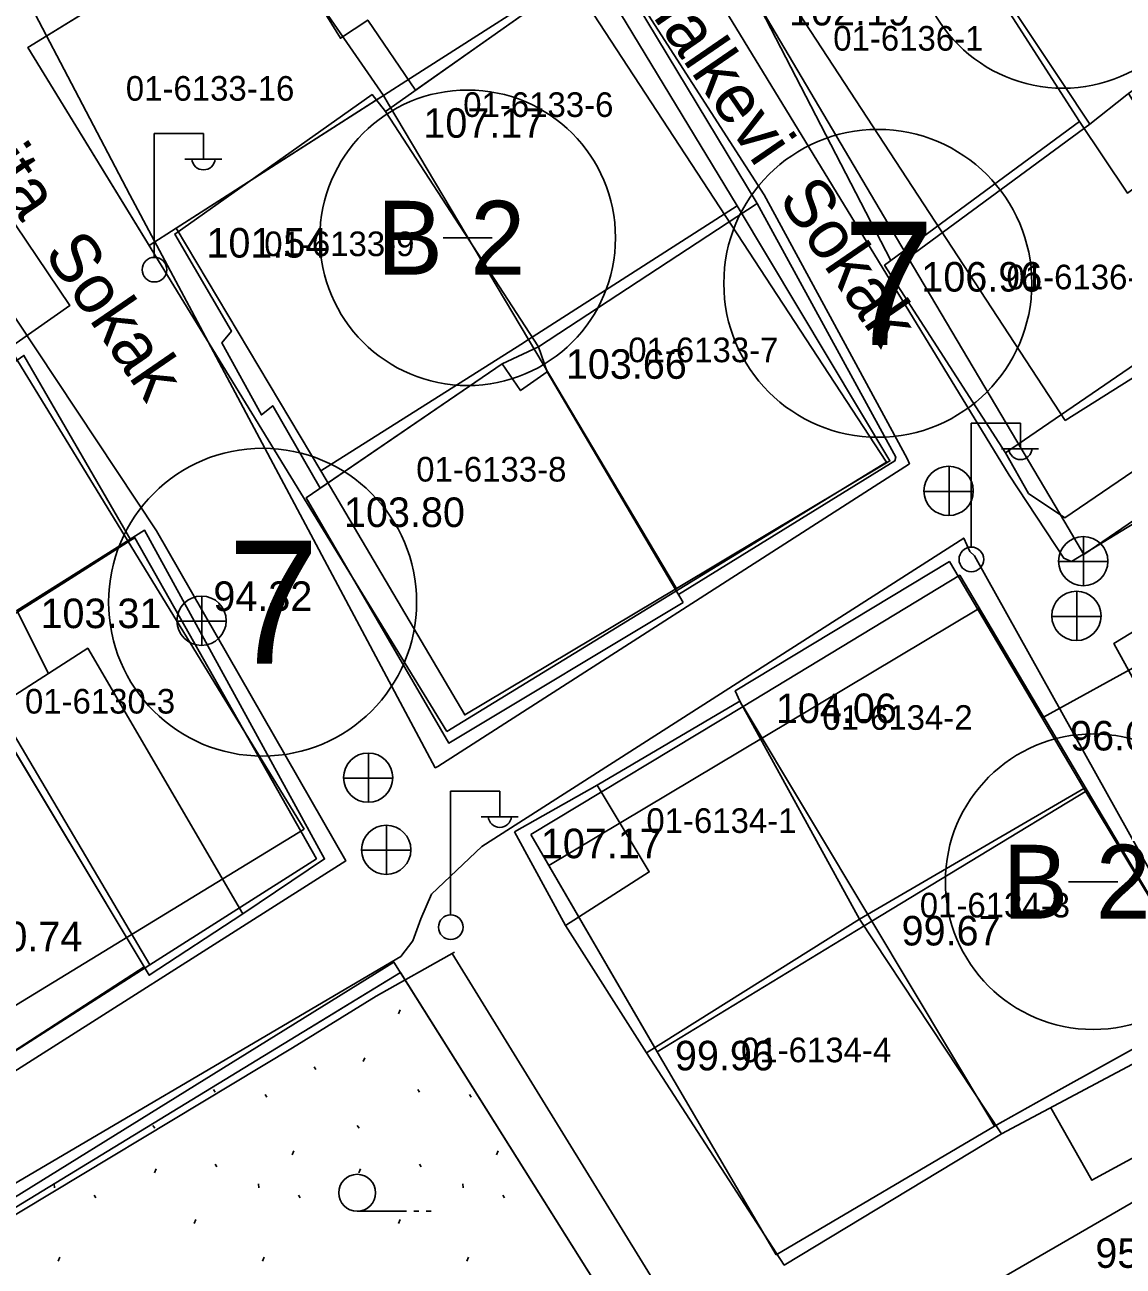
# Model space of a CAD drawing. Extents: x 412225 to 413380, y 4456471 to 4457189.
# Drawn here: x 412818.9 to 412863.5, y 4456848.6 to 4456899 of the extents above; entities that cross this region are included whole.
import ezdxf

# ---------------------------------------------------------------- set-up
doc = ezdxf.new("R2010")
doc.units = 0
for name, color, linetype in [('0_HALİHAZIR', 7, 'Continuous'), ('0_KADASTRO', 7, 'Continuous'), ('Level 27', 7, 'Continuous'), ('Level 28', 7, 'Continuous'), ('Level 32', 7, 'Continuous'), ('Level 41', 7, 'Continuous'), ('Level 58', 7, 'Continuous'), ('Level 62', 7, 'Continuous')]:
    doc.layers.add(name, color=color, linetype=linetype)

msp = doc.modelspace()

# ---------------------------------------------------------------- linework, layer by layer
at = {"layer": '0_HALİHAZIR'}
for p, q in [((412824.2, 4456889.549), (412824.2, 4456894.549)), ((412824.2, 4456894.549), (412826.2, 4456894.549)), ((412826.2, 4456893.549), (412826.2, 4456894.549)), ((412825.44, 4456893.509), (412826.94, 4456893.509)), ((412857.354, 4456877.785), (412857.354, 4456882.785)), ((412857.354, 4456882.785), (412859.354, 4456882.785)), ((412859.354, 4456881.785), (412859.354, 4456882.785)), ((412858.594, 4456881.745), (412860.094, 4456881.745)), ((412856.457, 4456879.032), (412856.457, 4456881.032)), ((412855.437, 4456880.022), (412857.437, 4456880.022)), ((412861.922, 4456876.18), (412861.922, 4456878.18)), ((412860.902, 4456877.17), (412862.902, 4456877.17)), ((412861.643, 4456873.958), (412861.643, 4456875.958)), ((412826.137, 4456873.762), (412826.137, 4456875.762)), ((412860.623, 4456874.948), (412862.623, 4456874.948)), ((412825.117, 4456874.752), (412827.117, 4456874.752)), ((412832.898, 4456867.389), (412832.898, 4456869.389)), ((412831.878, 4456868.379), (412833.878, 4456868.379)), ((412836.226, 4456862.85), (412836.226, 4456867.85)), ((412836.226, 4456867.85), (412838.226, 4456867.85)), ((412838.226, 4456866.85), (412838.226, 4456867.85)), ((412837.466, 4456866.81), (412838.966, 4456866.81)), ((412833.632, 4456864.459), (412833.632, 4456866.459)), ((412832.612, 4456865.449), (412834.612, 4456865.449)), ((412832.437, 4456850.792), (412834.437, 4456850.792)), ((412834.737, 4456850.792), (412834.937, 4456850.792)), ((412835.237, 4456850.792), (412835.437, 4456850.792))]:
    msp.add_line(p, q, dxfattribs=at)
for points in [[(412823.213, 4456892.066), (412819.067, 4456899.964), (412818.744, 4456900.873), (412818.323, 4456903.869), (412817.69, 4456905.096), (412835.59, 4456915.903), (412852.992, 4456925.215), (412855.112, 4456925.764), (412856.474, 4456925.96), (412857.205, 4456925.949), (412857.666, 4456925.807), (412870.359, 4456910.615), (412883.799, 4456894.69), (412884.002, 4456894.467), (412884.75, 4456893.093), (412884.392, 4456892.416), (412879.044, 4456887.937), (412861.431, 4456877.179), (412861.112, 4456877.315), (412858.905, 4456880.685), (412846.432, 4456901.126), (412839.152, 4456912.149)], [(412836.684, 4456911.146), (412848.958, 4456892.067), (412854.758, 4456881.351), (412854.85, 4456881.144), (412835.71, 4456868.855), (412835.606, 4456868.798), (412823.213, 4456892.066)], [(412814.56, 4456893.084), (412824.29, 4456878.426), (412831.975, 4456865.016), (412816.343, 4456855.087)], [(412896.448, 4456870.336), (412876.467, 4456858.097), (412874.658, 4456857.546), (412873.491, 4456857.697), (412871.877, 4456858.7), (412870.968, 4456859.601), (412863.151, 4456873.851), (412885.924, 4456887.705), (412887.808, 4456888.557), (412889.012, 4456888.739), (412889.873, 4456888.742), (412891.01, 4456888.176), (412902.011, 4456873.982), (412905.565, 4456866.75), (412912.036, 4456850.59), (412919.84, 4456832.242), (412928.412, 4456812.381), (412929.468, 4456808.187)], [(412851.225, 4456843.817), (412869.948, 4456854.651), (412869.966, 4456855.016), (412857.498, 4456877.403), (412857.304, 4456877.584), (412857.055, 4456878.123), (412837.501, 4456865.608), (412835.46, 4456863.664), (412835.027, 4456862.666), (412834.7, 4456861.776), (412834.213, 4456861.137), (412815.238, 4456849.984)], [(412813.209, 4456867.962), (412817.622, 4456870.988), (412823.793, 4456860.718), (412817.248, 4456856.48), (412816.622, 4456857.438), (412813.16, 4456863.699)], [(412816.363, 4456849.337), (412829.811, 4456857.428), (412833.204, 4456859.531), (412836.389, 4456861.307)], [(412836.292, 4456861.253), (412849.761, 4456839.376), (412851.74, 4456836.101)], [(412867.322, 4456858.59), (412868.729, 4456855.577), (412862.257, 4456852.049), (412860.584, 4456854.995)]]:
    msp.add_lwpolyline(points, dxfattribs=at)
for points in [[(412834.806, 4456896.313), (412832.867, 4456899.159), (412831.754, 4456898.421), (412829.932, 4456901.393), (412831.107, 4456902.169), (412829.686, 4456904.257), (412837.232, 4456909.346), (412842.231, 4456901.554)], [(412848.618, 4456900.011), (412855.275, 4456905.132), (412861.748, 4456895.044), (412854.099, 4456889.393)], [(412842.59, 4456901.808), (412848.666, 4456891.716), (412839.796, 4456885.897), (412833.584, 4456895.45)], [(412830.938, 4456880.15), (412829.013, 4456883.5), (412828.552, 4456883.126), (412826.939, 4456886.059), (412827.334, 4456886.526), (412825.034, 4456890.466), (412833.041, 4456896.131), (412833.584, 4456895.45), (412839.796, 4456885.897), (412838.318, 4456885.207)], [(412861.748, 4456895.044), (412863.704, 4456892.127), (412865.23, 4456893.281), (412868.537, 4456888.289), (412858.748, 4456881.592), (412853.844, 4456889.204)], [(412859.686, 4456879.929), (412861.16, 4456878.948), (412870.375, 4456885.226), (412868.537, 4456888.289), (412865.23, 4456893.281), (412863.704, 4456892.127), (412861.748, 4456895.044), (412853.844, 4456889.204), (412858.748, 4456881.592)], [(412845.473, 4456875.838), (412854.254, 4456881.258), (412854.302, 4456881.417), (412848.666, 4456891.716), (412839.796, 4456885.897), (412840.145, 4456884.877)], [(412845.671, 4456875.504), (412836.151, 4456869.804), (412830.372, 4456879.762), (412838.318, 4456885.207), (412839.071, 4456884.116), (412840.145, 4456884.877)], [(412827.793, 4456862.862), (412831.114, 4456865.097), (412823.801, 4456878.451), (412818.622, 4456875.187), (412819.913, 4456872.629), (412817.548, 4456871.111), (412824, 4456860.374), (412827.793, 4456862.862)], [(412847.966, 4456871.508), (412847.784, 4456871.919), (412856.473, 4456877.17), (412861.923, 4456867.958), (412852.829, 4456862.654)], [(412817.548, 4456871.111), (412821.505, 4456873.651), (412827.793, 4456862.862), (412824, 4456860.374)], [(412838.822, 4456866.196), (412842.175, 4456868.098), (412847.966, 4456871.508), (412852.829, 4456862.654), (412844.183, 4456857.23), (412840.895, 4456862.389)], [(412847.966, 4456871.508), (412852.829, 4456862.654), (412844.183, 4456857.23), (412840.895, 4456862.389), (412844.292, 4456864.571), (412842.175, 4456868.098)], [(412858.594, 4456853.933), (412867.511, 4456858.691), (412861.923, 4456867.958), (412852.829, 4456862.654), (412858.594, 4456853.933)], [(412858.594, 4456853.933), (412852.829, 4456862.654), (412844.183, 4456857.23), (412849.772, 4456848.607)]]:
    msp.add_lwpolyline(points, close=True, dxfattribs=at)
for centre, radius in [((412824.21, 4456889.024), 0.5), ((412856.442, 4456880.04), 1), ((412861.906, 4456877.188), 1), ((412857.364, 4456877.26), 0.5), ((412861.628, 4456874.966), 1), ((412826.122, 4456874.77), 1), ((412832.883, 4456868.398), 1), ((412833.617, 4456865.467), 1), ((412836.236, 4456862.326), 0.5), ((412832.437, 4456851.542), 0.75)]:
    msp.add_circle(centre, radius, dxfattribs=at)
for centre in [(412826.2, 4456893.552), (412859.354, 4456881.788), (412838.226, 4456866.854)]:
    msp.add_arc(centre, 0.474, 184.8384, 355.1464, dxfattribs=at)
at = {"layer": '0_KADASTRO'}
for points in [[(412855.539, 4456904.911), (412862.961, 4456910.41), (412866.476, 4456905.547), (412869.991, 4456900.685), (412863.742, 4456896.177), (412863.679, 4456896.127), (412862.172, 4456894.932), (412861.046, 4456896.627)], [(412828.252, 4456903.706), (412836.817, 4456908.987), (412841.889, 4456901.466), (412834.607, 4456896.8), (412833.508, 4456896.096)], [(412848.694, 4456899.839), (412855.539, 4456904.911), (412861.046, 4456896.627), (412862.172, 4456894.932), (412854.803, 4456889.51), (412854.718, 4456889.653)], [(412833.508, 4456896.096), (412834.607, 4456896.8), (412841.889, 4456901.466), (412847.859, 4456891.617), (412839.393, 4456886.187), (412833.713, 4456895.75)], [(412825.096, 4456890.707), (412833.18, 4456895.887), (412833.508, 4456896.096), (412833.713, 4456895.75), (412839.393, 4456886.187), (412839.075, 4456885.986), (412830.961, 4456880.855)], [(412854.803, 4456889.51), (412862.172, 4456894.932), (412863.679, 4456896.127), (412863.742, 4456896.177), (412864.042, 4456895.701), (412865.447, 4456893.469), (412871.433, 4456883.964), (412861.93, 4456877.46), (412861.156, 4456878.768), (412860.327, 4456880.169)], [(412813.899, 4456893.474), (412813.732, 4456893.365), (412805.847, 4456888.239), (412806.105, 4456887.856), (412810.943, 4456880.676), (412818.597, 4456886.042), (412820.769, 4456887.565), (412815.907, 4456894.779)], [(412839.393, 4456886.187), (412847.859, 4456891.617), (412854.062, 4456881.258), (412845.394, 4456876.081)], [(412830.961, 4456880.855), (412839.075, 4456885.986), (412839.393, 4456886.187), (412845.394, 4456876.081), (412836.802, 4456870.948), (412831.173, 4456880.495)], [(412809.297, 4456878.841), (412809.799, 4456879.191), (412818.914, 4456885.54), (412823.254, 4456878.038), (412820.533, 4456876.311), (412818.154, 4456874.801), (412816.42, 4456873.701), (412813.438, 4456871.808)], [(412816.42, 4456873.701), (412818.154, 4456874.801), (412820.533, 4456876.311), (412823.254, 4456878.038), (412823.415, 4456878.14), (412830.786, 4456865.108), (412824.02, 4456860.797), (412818.009, 4456871.003)], [(412848.103, 4456871.284), (412856.891, 4456876.615), (412862.068, 4456867.877), (412853.324, 4456862.564)], [(412809.64, 4456869.398), (412813.438, 4456871.808), (412816.42, 4456873.701), (412818.009, 4456871.003), (412824.02, 4456860.797), (412817.276, 4456856.475), (412816.46, 4456857.86), (412811.236, 4456866.73)], [(412839.48, 4456866.085), (412848.103, 4456871.284), (412853.324, 4456862.564), (412844.612, 4456857.27), (412844.509, 4456857.448)], [(412853.324, 4456862.564), (412862.068, 4456867.877), (412867.204, 4456859.199), (412860.675, 4456855.569), (412858.299, 4456854.248), (412858.109, 4456854.567)], [(412844.612, 4456857.27), (412853.324, 4456862.564), (412858.109, 4456854.567), (412858.299, 4456854.248), (412849.443, 4456849.024)], [(412809.359, 4456845.662), (412833.93, 4456860.904), (412850.024, 4456835.288), (412824.495, 4456819.969), (412820.942, 4456826)]]:
    msp.add_lwpolyline(points, close=True, dxfattribs=at)
msp.add_lwpolyline([(412828.252, 4456903.706), (412819.074, 4456898.047), (412823.997, 4456890.003), (412825.096, 4456890.707), (412833.508, 4456896.096), (412828.252, 4456903.706)], dxfattribs=at)
at = {"layer": 'Level 27'}
msp.add_line((412834.191, 4456860.488), (412846.299, 4456841.216), dxfattribs=at)
for points in [[(412840.211, 4456864.83), (412848.985, 4456870.072), (412857.652, 4456875.249), (412860.289, 4456870.848)], [(412849.443, 4456849.024), (412844.612, 4456857.27), (412840.211, 4456864.83)], [(412867.204, 4456859.199), (412860.675, 4456855.569), (412858.299, 4456854.248), (412849.443, 4456849.024)]]:
    msp.add_lwpolyline(points, dxfattribs=at)
at = {"layer": 'Level 28'}
for p, q in [((412819.074, 4456898.047), (412836.065, 4456908.523)), ((412836.065, 4456908.523), (412853.917, 4456881.206)), ((412861.172, 4456882.902), (412844.69, 4456908.124)), ((412836.071, 4456870.276), (412819.074, 4456898.047)), ((412813.748, 4456893.338), (412830.292, 4456866.309)), ((412876.688, 4456892.667), (412861.172, 4456882.902)), ((412853.917, 4456881.206), (412836.071, 4456870.276)), ((412860.289, 4456870.848), (412864.475, 4456873.156)), ((412830.292, 4456866.309), (412809.855, 4456853.827)), ((412770.663, 4456821.686), (412834.191, 4456860.488)), ((412830.473, 4456858.217), (412834.191, 4456860.488)), ((412830.473, 4456858.217), (412830.473, 4456858.217))]:
    msp.add_line(p, q, dxfattribs=at)
at = {"layer": 'Level 32'}
for p, q in [((412837.922, 4456890.319), (412835.922, 4456890.319)), ((412863.308, 4456864.173), (412861.308, 4456864.173))]:
    msp.add_line(p, q, dxfattribs=at)
for centre in [(412861.083, 4456902.392), (412836.922, 4456890.319), (412862.308, 4456864.173)]:
    msp.add_circle(centre, 6, dxfattribs=at)
at = {"layer": 'Level 41'}
for p, q in [((412834.116, 4456858.805), (412834.188, 4456858.965)), ((412832.678, 4456856.867), (412832.749, 4456857.027)), ((412830.69, 4456856.659), (412830.761, 4456856.553)), ((412826.605, 4456855.73), (412826.676, 4456855.623)), ((412834.898, 4456855.73), (412834.969, 4456855.623)), ((412828.704, 4456855.538), (412828.775, 4456855.431)), ((412836.997, 4456855.538), (412837.068, 4456855.431)), ((412824.149, 4456854.277), (412824.22, 4456854.17)), ((412832.442, 4456854.277), (412832.513, 4456854.17)), ((412829.801, 4456853.084), (412829.872, 4456853.243)), ((412838.094, 4456853.084), (412838.165, 4456853.243)), ((412826.672, 4456852.7), (412826.743, 4456852.593)), ((412834.965, 4456852.7), (412835.036, 4456852.593)), ((412824.207, 4456852.355), (412824.279, 4456852.515)), ((412832.5, 4456852.355), (412832.572, 4456852.515)), ((412820.138, 4456851.904), (412820.155, 4456851.749)), ((412828.43, 4456851.909), (412828.448, 4456851.749)), ((412836.723, 4456851.909), (412836.741, 4456851.749)), ((412821.767, 4456851.439), (412821.837, 4456851.332)), ((412830.06, 4456851.439), (412830.13, 4456851.332)), ((412838.353, 4456851.439), (412838.423, 4456851.332)), ((412825.823, 4456850.295), (412825.895, 4456850.455)), ((412834.116, 4456850.295), (412834.188, 4456850.455)), ((412820.302, 4456848.765), (412820.372, 4456848.925)), ((412828.595, 4456848.765), (412828.665, 4456848.925)), ((412836.888, 4456848.765), (412836.958, 4456848.925))]:
    msp.add_line(p, q, dxfattribs=at)
at = {"layer": 'Level 58'}
for centre in [(412853.567, 4456888.469), (412828.599, 4456875.522)]:
    msp.add_circle(centre, 6.25, dxfattribs=at)
at = {"layer": 'Level 62'}
msp.add_arc((413059.41, 4456480.222), 489.5, 118.39024, 126.89925, dxfattribs=at)

# ---------------------------------------------------------------- texts
at = {"layer": '0_HALİHAZIR'}
for s, p in [('Halkevi  Sokak', (412843.691, 4456900.354)), ('Harita  Sokak', (412814.811, 4456896.795))]:
    msp.add_text(s, height=2, rotation=304.455, dxfattribs=at).set_placement(p)
for s, p in [('102.19', (412849.961, 4456898.941)), ('107.17', (412835.124, 4456894.38)), ('101.54', (412826.32, 4456889.514)), ('106.96', (412855.335, 4456888.134)), ('103.66', (412840.907, 4456884.592)), ('103.80', (412831.902, 4456878.575)), ('94.32', (412826.601, 4456875.166)), ('103.31', (412819.585, 4456874.469)), ('104.06', (412849.432, 4456870.614)), ('96.07', (412861.373, 4456869.501)), ('107.17', (412839.892, 4456865.126)), ('99.67', (412854.533, 4456861.584)), ('100.74', (412816.377, 4456861.349)), ('99.96', (412845.333, 4456856.513)), ('95.54', (412862.396, 4456848.494))]:
    msp.add_text(s, height=1.2, dxfattribs=at).set_placement(p)
at = {"layer": '0_KADASTRO'}
for s, p in [('01-6136-1', (412851.757, 4456897.917)), ('01-6136-1', (412851.757, 4456897.917)), ('01-6133-16', (412823.047, 4456895.885)), ('01-6133-16', (412823.047, 4456895.885)), ('01-6133-6', (412836.74, 4456895.225)), ('01-6133-6', (412836.74, 4456895.225)), ('01-6133-9', (412828.665, 4456889.573)), ('01-6133-9', (412828.665, 4456889.573)), ('01-6136-4', (412858.789, 4456888.226)), ('01-6136-4', (412858.789, 4456888.226)), ('01-6133-7', (412843.438, 4456885.266)), ('01-6133-7', (412843.438, 4456885.266)), ('01-6133-8', (412834.833, 4456880.421)), ('01-6133-8', (412834.833, 4456880.421)), ('01-6130-3', (412818.952, 4456871)), ('01-6130-3', (412818.952, 4456871)), ('01-6134-2', (412851.318, 4456870.34)), ('01-6134-2', (412851.318, 4456870.34)), ('01-6134-1', (412844.173, 4456866.154)), ('01-6134-1', (412844.173, 4456866.154)), ('01-6134-3', (412855.271, 4456862.723)), ('01-6134-3', (412855.271, 4456862.723)), ('01-6134-4', (412848.016, 4456856.842)), ('01-6134-4', (412848.016, 4456856.842))]:
    msp.add_text(s, height=1, dxfattribs=at).set_placement(p)
at = {"layer": 'Level 32'}
for p in [(412833.238, 4456888.819), (412858.624, 4456862.673)]:
    msp.add_text('B 2', height=3, dxfattribs=at).set_placement(p)
at = {"layer": 'Level 58'}
for p in [(412852.149, 4456885.969), (412827.181, 4456873.023)]:
    msp.add_text('7', height=5, dxfattribs=at).set_placement(p)

doc.saveas('drawing.dxf')
